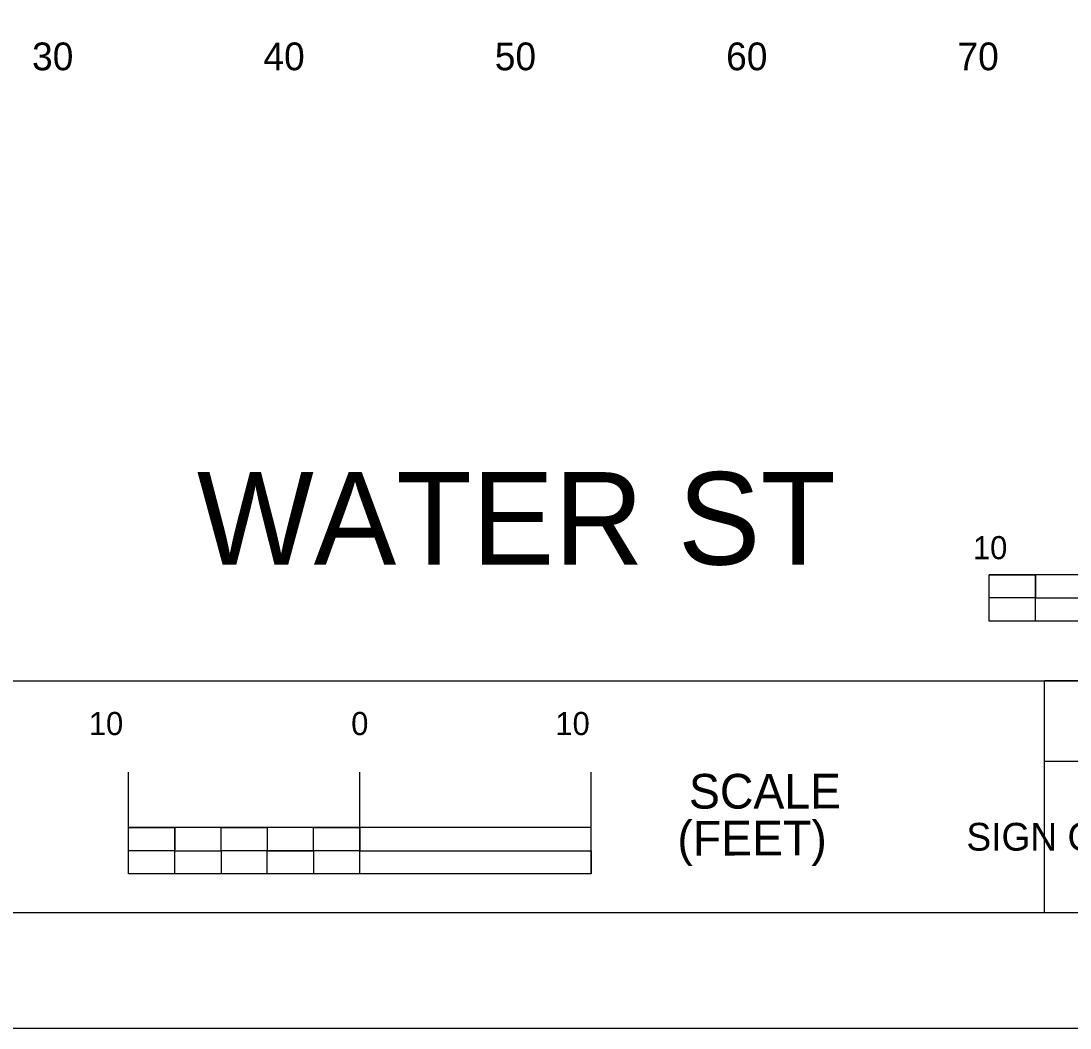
# Model space of a CAD drawing. Extents: x 2193008 to 2198143, y 1236112 to 1237864.
# Drawn here: x 2197493.13 to 2197538.47, y 1237118.04 to 1237161.58 of the extents above; entities that cross this region are included whole.
import ezdxf

# ---------------------------------------------------------------- set-up
doc = ezdxf.new("R2010")
doc.units = 0
for name, color, linetype in [('ANNO-SHT', 7, 'Continuous'), ('ANNO-SYMB', 7, 'Continuous'), ('ANNO-TXT', 7, 'Continuous'), ('Level 1', 7, 'Continuous'), ('Level 33', 7, 'Continuous'), ('Level 6', 7, 'Continuous'), ('LIMT-CSLINE', 7, 'Continuous'), ('M-ROADS', 7, 'Continuous'), ('SHT-BNDRY', 7, 'Continuous')]:
    doc.layers.add(name, color=color, linetype=linetype)

msp = doc.modelspace()

# ---------------------------------------------------------------- linework, layer by layer
msp.add_lwpolyline([(2197274.707, 1237133.046), (2197574.707, 1237133.046), (2197574.707, 1237323.046), (2197274.707, 1237323.046)], close=True)
at = {"layer": 'ANNO-SYMB'}
for p, q in [((2197497.774, 1237124.7), (2197497.774, 1237129.1)), ((2197507.774, 1237124.7), (2197507.774, 1237129.1)), ((2197507.774, 1237124.7), (2197507.774, 1237129.1)), ((2197507.774, 1237124.7), (2197507.774, 1237129.1)), ((2197517.774, 1237124.7), (2197517.774, 1237129.1)), ((2197517.774, 1237126.7), (2197497.774, 1237126.7)), ((2197499.774, 1237125.7), (2197499.774, 1237126.7)), ((2197499.774, 1237125.7), (2197499.774, 1237126.7)), ((2197507.774, 1237125.7), (2197507.774, 1237126.7)), ((2197507.774, 1237125.7), (2197507.774, 1237126.7)), ((2197507.774, 1237125.7), (2197507.774, 1237126.7)), ((2197507.774, 1237125.7), (2197503.774, 1237125.7)), ((2197517.774, 1237124.7), (2197517.774, 1237125.7)), ((2197517.774, 1237124.7), (2197517.774, 1237125.7)), ((2197517.774, 1237124.7), (2197517.774, 1237125.7)), ((2197517.774, 1237124.7), (2197497.774, 1237124.7))]:
    msp.add_line(p, q, dxfattribs=at)
for points in [[(2197497.774, 1237126.7), (2197499.774, 1237126.7), (2197499.774, 1237125.7), (2197497.774, 1237125.7)], [(2197501.774, 1237126.7), (2197503.774, 1237126.7), (2197503.774, 1237125.7), (2197501.774, 1237125.7)], [(2197505.774, 1237126.7), (2197507.774, 1237126.7), (2197507.774, 1237125.7), (2197505.774, 1237125.7)], [(2197499.774, 1237125.7), (2197501.774, 1237125.7), (2197501.774, 1237124.7), (2197499.774, 1237124.7)], [(2197503.774, 1237125.7), (2197505.774, 1237125.7), (2197505.774, 1237124.7), (2197503.774, 1237124.7)], [(2197507.774, 1237125.7), (2197517.774, 1237125.7), (2197517.774, 1237124.7), (2197507.774, 1237124.7)]]:
    msp.add_lwpolyline(points, close=True, dxfattribs=at)
at = {"layer": 'ANNO-TXT'}
msp.add_line((2197537.369, 1237129.575), (2197568.897, 1237129.575), dxfattribs=at)
at = {"layer": 'Level 1'}
for p, q in [((2197564.974, 1237137.63), (2197534.974, 1237137.63)), ((2197534.974, 1237135.63), (2197534.974, 1237137.63)), ((2197536.974, 1237136.63), (2197536.974, 1237137.63)), ((2197536.974, 1237136.63), (2197534.974, 1237136.63)), ((2197564.974, 1237135.63), (2197534.974, 1237135.63)), ((2197538.974, 1237135.63), (2197536.974, 1237135.63))]:
    msp.add_line(p, q, dxfattribs=at)
for points in [[(2197534.974, 1237137.63), (2197536.974, 1237137.63), (2197536.974, 1237136.63), (2197534.974, 1237136.63)], [(2197536.974, 1237136.63), (2197538.974, 1237136.63), (2197538.974, 1237135.63), (2197536.974, 1237135.63)]]:
    msp.add_lwpolyline(points, close=True, dxfattribs=at)
at = {"layer": 'Level 6'}
msp.add_line((2197584.71, 1237133.046), (2197537.369, 1237133.046), dxfattribs=at)
at = {"layer": 'M-ROADS'}
msp.add_lwpolyline([(2197249.71, 1237118.036), (2197589.71, 1237118.036), (2197589.71, 1237338.036), (2197249.71, 1237338.036)], close=True, dxfattribs=at)
at = {"layer": 'SHT-BNDRY'}
msp.add_line((2197537.369, 1237123.036), (2197537.369, 1237133.046), dxfattribs=at)
msp.add_lwpolyline([(2197262.21, 1237123.036), (2197584.71, 1237123.036), (2197584.71, 1237333.036), (2197262.21, 1237333.036)], close=True, dxfattribs=at)

# ---------------------------------------------------------------- texts
at = {"layer": 'ANNO-SHT'}
msp.add_text('          SIGN CROSS SECTIONS          ', height=1.2, rotation=360, dxfattribs=at).set_placement((2197529.533, 1237125.706))
at = {"layer": 'ANNO-SYMB'}
for s, height, p in [(' 10', 0.9991, (2197495.689, 1237130.7)), ('0', 1, (2197507.4, 1237130.7)), ('0', 1, (2197507.4, 1237130.7)), ('0', 1, (2197507.4, 1237130.7)), (' 10', 0.9991, (2197515.855, 1237130.7)), ('SCALE', 1.4994, (2197522, 1237127.522)), ('(FEET)', 1.4994, (2197521.499, 1237125.493))]:
    msp.add_text(s, height=height, rotation=0.0572, dxfattribs=at).set_placement(p)
at = {"layer": 'Level 1'}
msp.add_text('10', height=0.9991, rotation=0.0572, dxfattribs=at).set_placement((2197534.274, 1237138.305))
at = {"layer": 'Level 33'}
msp.add_text('WATER ST', height=3.9977, rotation=360, dxfattribs=at).set_placement((2197500.734, 1237138.073))
at = {"layer": 'LIMT-CSLINE'}
for s, p in [('30', (2197493.606, 1237159.446)), ('40', (2197503.606, 1237159.446)), ('50', (2197513.606, 1237159.446)), ('60', (2197523.606, 1237159.446)), ('70', (2197533.606, 1237159.446))]:
    msp.add_text(s, height=1.2, dxfattribs=at).set_placement(p)

doc.saveas('drawing.dxf')
